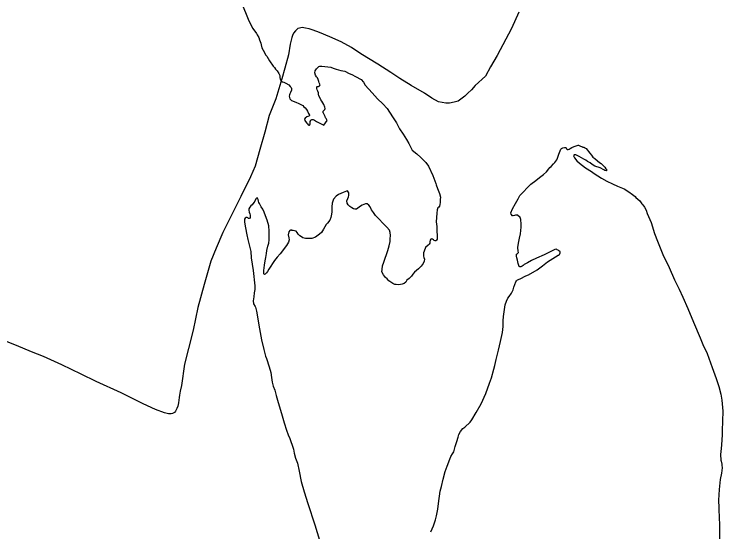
# Model space of a CAD drawing. Extents: x -939622 to -934222, y 1383701 to 1385301.
# Drawn here: x -935490.02 to -935472.08, y 1384427.63 to 1384440.74 of the extents above; entities that cross this region are included whole.
import ezdxf

# ---------------------------------------------------------------- set-up
doc = ezdxf.new("R2010")
doc.units = 0
doc.layers.add('3', color=7, linetype='Continuous')
doc.layers.add('9', color=7, linetype='Continuous')

msp = doc.modelspace()

# ---------------------------------------------------------------- linework, layer by layer
at = {"layer": '3'}
for points in [[(-935477.247, 1384440.793), (-935477.425, 1384440.379), (-935477.791, 1384439.696), (-935477.96, 1384439.406), (-935478.089, 1384439.175), (-935478.349, 1384438.932), (-935478.441, 1384438.823), (-935478.534, 1384438.741), (-935478.612, 1384438.666), (-935478.781, 1384438.542), (-935478.878, 1384438.511), (-935478.998, 1384438.491), (-935479.094, 1384438.487), (-935479.275, 1384438.522), (-935479.45, 1384438.618), (-935479.629, 1384438.743), (-935479.972, 1384438.934), (-935480.258, 1384439.11), (-935480.484, 1384439.264), (-935480.81, 1384439.477), (-935481.243, 1384439.737), (-935481.484, 1384439.9), (-935481.742, 1384440.046), (-935482.032, 1384440.173), (-935482.288, 1384440.281), (-935482.449, 1384440.338), (-935482.55, 1384440.37), (-935482.647, 1384440.393), (-935482.728, 1384440.402), (-935482.794, 1384440.393), (-935482.835, 1384440.377), (-935482.896, 1384440.323), (-935482.944, 1384440.261), (-935482.975, 1384440.199), (-935482.988, 1384440.151), (-935483.029, 1384439.98), (-935483.079, 1384439.716), (-935483.164, 1384439.375), (-935483.247, 1384439.101), (-935483.398, 1384438.597), (-935483.567, 1384438.172), (-935483.67, 1384437.755), (-935483.8, 1384437.312), (-935483.918, 1384436.892), (-935484.037, 1384436.625), (-935484.281, 1384436.121), (-935484.454, 1384435.789), (-935484.606, 1384435.478), (-935484.737, 1384435.208), (-935484.904, 1384434.818), (-935485.041, 1384434.481), (-935485.213, 1384433.89)], [(-935485.213, 1384433.89), (-935485.367, 1384433.314), (-935485.491, 1384432.74), (-935485.605, 1384432.271), (-935485.709, 1384431.875), (-935485.787, 1384431.338), (-935485.814, 1384431.187), (-935485.837, 1384431.089), (-935485.847, 1384431.032), (-935485.862, 1384430.892), (-935485.877, 1384430.81), (-935485.905, 1384430.755), (-935485.935, 1384430.682), (-935485.964, 1384430.65), (-935486.008, 1384430.624), (-935486.043, 1384430.617), (-935486.109, 1384430.617), (-935486.212, 1384430.641), (-935486.441, 1384430.728), (-935486.755, 1384430.866), (-935487.31, 1384431.152), (-935487.945, 1384431.437), (-935488.325, 1384431.624), (-935488.814, 1384431.855), (-935489.281, 1384432.069), (-935489.58, 1384432.189), (-935489.965, 1384432.346), (-935490.571, 1384432.581)]]:
    msp.add_lwpolyline(points, dxfattribs=at)
at = {"layer": '9'}
for points in [[(-935484.272, 1384441.055), (-935484.076, 1384440.575), (-935483.975, 1384440.383), (-935483.886, 1384440.254), (-935483.867, 1384440.224), (-935483.828, 1384440.151), (-935483.808, 1384440.091), (-935483.778, 1384440.011), (-935483.767, 1384439.969), (-935483.752, 1384439.894), (-935483.684, 1384439.77), (-935483.655, 1384439.717), (-935483.62, 1384439.677), (-935483.591, 1384439.617), (-935483.553, 1384439.559), (-935483.537, 1384439.535), (-935483.479, 1384439.45), (-935483.46, 1384439.427), (-935483.429, 1384439.392), (-935483.4, 1384439.351), (-935483.36, 1384439.31), (-935483.318, 1384439.242), (-935483.295, 1384439.192), (-935483.294, 1384439.171), (-935483.296, 1384439.141), (-935483.288, 1384439.096), (-935483.272, 1384439.066), (-935483.253, 1384439.046), (-935483.229, 1384439.032), (-935483.189, 1384439.018), (-935483.141, 1384438.999), (-935483.07, 1384438.951), (-935483.029, 1384438.913), (-935483.01, 1384438.884), (-935483.003, 1384438.863), (-935483.001, 1384438.821), (-935483.026, 1384438.757), (-935483.037, 1384438.729), (-935483.048, 1384438.702)], [(-935483.048, 1384438.702), (-935483.061, 1384438.665), (-935483.044, 1384438.602), (-935482.997, 1384438.559), (-935482.89, 1384438.515), (-935482.817, 1384438.476), (-935482.762, 1384438.457), (-935482.713, 1384438.428), (-935482.685, 1384438.399), (-935482.651, 1384438.371), (-935482.619, 1384438.327), (-935482.596, 1384438.288), (-935482.567, 1384438.223), (-935482.547, 1384438.185), (-935482.547, 1384438.173), (-935482.555, 1384438.157), (-935482.585, 1384438.147), (-935482.611, 1384438.14), (-935482.655, 1384438.105), (-935482.666, 1384438.081), (-935482.665, 1384438.048), (-935482.646, 1384438.021), (-935482.614, 1384437.98), (-935482.592, 1384437.963), (-935482.574, 1384437.943), (-935482.561, 1384437.928), (-935482.546, 1384437.929), (-935482.534, 1384437.938), (-935482.53, 1384437.965), (-935482.528, 1384437.999), (-935482.526, 1384438.023), (-935482.512, 1384438.051), (-935482.498, 1384438.069), (-935482.483, 1384438.073), (-935482.453, 1384438.071), (-935482.416, 1384438.06), (-935482.364, 1384438.023), (-935482.281, 1384437.984), (-935482.18, 1384437.928), (-935482.092, 1384438.052), (-935482.121, 1384438.096), (-935482.136, 1384438.117), (-935482.15, 1384438.152), (-935482.166, 1384438.182), (-935482.176, 1384438.202), (-935482.192, 1384438.232), (-935482.193, 1384438.247), (-935482.194, 1384438.283), (-935482.18, 1384438.305), (-935482.171, 1384438.311), (-935482.154, 1384438.327), (-935482.143, 1384438.351), (-935482.153, 1384438.39), (-935482.18, 1384438.452), (-935482.228, 1384438.538), (-935482.254, 1384438.573), (-935482.273, 1384438.615), (-935482.306, 1384438.677), (-935482.319, 1384438.718), (-935482.319, 1384438.721), (-935482.318, 1384438.754), (-935482.331, 1384438.793), (-935482.348, 1384438.829), (-935482.361, 1384438.864), (-935482.36, 1384438.904), (-935482.348, 1384438.91), (-935482.33, 1384438.914), (-935482.315, 1384438.914), (-935482.3, 1384438.921), (-935482.286, 1384438.928), (-935482.277, 1384438.949), (-935482.284, 1384438.973), (-935482.301, 1384439.005), (-935482.311, 1384439.041), (-935482.325, 1384439.092), (-935482.344, 1384439.127), (-935482.364, 1384439.157), (-935482.392, 1384439.198), (-935482.407, 1384439.257), (-935482.4, 1384439.306), (-935482.366, 1384439.358), (-935482.334, 1384439.396), (-935482.305, 1384439.421), (-935482.284, 1384439.425), (-935482.233, 1384439.427), (-935482.001, 1384439.397), (-935481.94, 1384439.378), (-935481.867, 1384439.351), (-935481.752, 1384439.319), (-935481.646, 1384439.296), (-935481.539, 1384439.243), (-935481.469, 1384439.213), (-935481.377, 1384439.168), (-935481.236, 1384439.084), (-935481.179, 1384439.022), (-935481.137, 1384438.943), (-935480.958, 1384438.754), (-935480.82, 1384438.597), (-935480.686, 1384438.475), (-935480.579, 1384438.35), (-935480.439, 1384438.141)], [(-935480.439, 1384438.141), (-935480.343, 1384437.992), (-935480.262, 1384437.841), (-935480.17, 1384437.7), (-935480.084, 1384437.571), (-935480.029, 1384437.47), (-935479.976, 1384437.364), (-935479.941, 1384437.299), (-935479.829, 1384437.204), (-935479.726, 1384437.109), (-935479.676, 1384437.062), (-935479.598, 1384436.987), (-935479.532, 1384436.893), (-935479.423, 1384436.653), (-935479.343, 1384436.455), (-935479.333, 1384436.416), (-935479.302, 1384436.324), (-935479.249, 1384436.199), (-935479.23, 1384436.106), (-935479.231, 1384436.046), (-935479.231, 1384435.971), (-935479.241, 1384435.919), (-935479.251, 1384435.877), (-935479.269, 1384435.855), (-935479.292, 1384435.833), (-935479.308, 1384435.787), (-935479.323, 1384435.705), (-935479.335, 1384435.481), (-935479.321, 1384435.361), (-935479.316, 1384435.229), (-935479.313, 1384435.154), (-935479.311, 1384435.109), (-935479.31, 1384435.082), (-935479.314, 1384435.042), (-935479.328, 1384435.018), (-935479.346, 1384434.999), (-935479.361, 1384434.998), (-935479.388, 1384435.006), (-935479.407, 1384435.023), (-935479.425, 1384435.038), (-935479.453, 1384435.049), (-935479.473, 1384435.042), (-935479.487, 1384435.017), (-935479.498, 1384434.972), (-935479.5, 1384434.944), (-935479.516, 1384434.914), (-935479.542, 1384434.892), (-935479.606, 1384434.835), (-935479.614, 1384434.804), (-935479.655, 1384434.7), (-935479.657, 1384434.61), (-935479.647, 1384434.574), (-935479.633, 1384434.535), (-935479.637, 1384434.487), (-935479.665, 1384434.423), (-935479.716, 1384434.36), (-935479.783, 1384434.294), (-935479.885, 1384434.209), (-935479.93, 1384434.153), (-935479.964, 1384434.103), (-935480.022, 1384434.047), (-935480.077, 1384434.005), (-935480.089, 1384433.984), (-935480.102, 1384433.953), (-935480.146, 1384433.921), (-935480.193, 1384433.901), (-935480.28, 1384433.889), (-935480.352, 1384433.892), (-935480.382, 1384433.897), (-935480.431, 1384433.919), (-935480.536, 1384433.987), (-935480.58, 1384434.037), (-935480.617, 1384434.074), (-935480.671, 1384434.139), (-935480.71, 1384434.218), (-935480.706, 1384434.276), (-935480.698, 1384434.367), (-935480.66, 1384434.459), (-935480.563, 1384434.752), (-935480.523, 1384434.877), (-935480.5, 1384434.983), (-935480.497, 1384435.053), (-935480.494, 1384435.134), (-935480.503, 1384435.215), (-935480.521, 1384435.269), (-935480.587, 1384435.345), (-935480.687, 1384435.449), (-935480.778, 1384435.548), (-935480.868, 1384435.641), (-935480.919, 1384435.714), (-935480.97, 1384435.785), (-935481.009, 1384435.861), (-935481.041, 1384435.902), (-935481.084, 1384435.934), (-935481.129, 1384435.938), (-935481.209, 1384435.905), (-935481.25, 1384435.882), (-935481.285, 1384435.851), (-935481.323, 1384435.825), (-935481.355, 1384435.806), (-935481.394, 1384435.804)], [(-935475.905, 1384437.362), (-935475.843, 1384437.392), (-935475.795, 1384437.406), (-935475.769, 1384437.413), (-935475.745, 1384437.42), (-935475.733, 1384437.42), (-935475.715, 1384437.415), (-935475.699, 1384437.406), (-935475.681, 1384437.395), (-935475.657, 1384437.387), (-935475.635, 1384437.379), (-935475.629, 1384437.376), (-935475.593, 1384437.371), (-935475.587, 1384437.369), (-935475.538, 1384437.343), (-935475.443, 1384437.218), (-935475.402, 1384437.168), (-935475.367, 1384437.124), (-935475.323, 1384437.084), (-935475.249, 1384437.023), (-935475.197, 1384436.986), (-935475.163, 1384436.96), (-935475.119, 1384436.92), (-935475.097, 1384436.9), (-935475.069, 1384436.868), (-935475.037, 1384436.827), (-935475.018, 1384436.8), (-935475.018, 1384436.788), (-935475.023, 1384436.782), (-935475.035, 1384436.772), (-935475.065, 1384436.78), (-935475.093, 1384436.797), (-935475.188, 1384436.848), (-935475.316, 1384436.894), (-935475.384, 1384436.937), (-935475.439, 1384436.974), (-935475.501, 1384437.013), (-935475.55, 1384437.042), (-935475.602, 1384437.07), (-935475.654, 1384437.104), (-935475.716, 1384437.134), (-935475.752, 1384437.154), (-935475.78, 1384437.171), (-935475.798, 1384437.179), (-935475.822, 1384437.181), (-935475.837, 1384437.181), (-935475.843, 1384437.175), (-935475.857, 1384437.153), (-935475.837, 1384437.106), (-935475.771, 1384437.027), (-935475.706, 1384436.969), (-935475.632, 1384436.909), (-935475.554, 1384436.848), (-935475.407, 1384436.758), (-935475.336, 1384436.709), (-935475.24, 1384436.644), (-935475.151, 1384436.584), (-935475.016, 1384436.514), (-935474.875, 1384436.444), (-935474.744, 1384436.386), (-935474.579, 1384436.317), (-935474.462, 1384436.241), (-935474.369, 1384436.178), (-935474.301, 1384436.12), (-935474.282, 1384436.094), (-935474.18, 1384436.014), (-935474.126, 1384435.94), (-935474.104, 1384435.908), (-935474.063, 1384435.855), (-935474.018, 1384435.776), (-935473.996, 1384435.695), (-935473.894, 1384435.461), (-935473.811, 1384435.19), (-935473.731, 1384434.988), (-935473.595, 1384434.65), (-935473.438, 1384434.322), (-935473.3, 1384434.014), (-935473.185, 1384433.777), (-935473.093, 1384433.57), (-935472.962, 1384433.286), (-935472.819, 1384432.939), (-935472.65, 1384432.538), (-935472.587, 1384432.369), (-935472.479, 1384432.144), (-935472.345, 1384431.791), (-935472.247, 1384431.512), (-935472.178, 1384431.306), (-935472.129, 1384431.115), (-935472.102, 1384430.966), (-935472.079, 1384430.686), (-935472.09, 1384430.433), (-935472.096, 1384430.197), (-935472.097, 1384430.086), (-935472.114, 1384429.832), (-935472.123, 1384429.741), (-935472.137, 1384429.584), (-935472.132, 1384429.442), (-935472.122, 1384429.413), (-935472.101, 1384429.338), (-935472.1, 1384429.317), (-935472.097, 1384429.248)], [(-935477.639, 1384432.827), (-935477.639, 1384432.971), (-935477.634, 1384433.08), (-935477.618, 1384433.204), (-935477.592, 1384433.38), (-935477.554, 1384433.472), (-935477.518, 1384433.543), (-935477.49, 1384433.589), (-935477.433, 1384433.67), (-935477.391, 1384433.759), (-935477.37, 1384433.826), (-935477.346, 1384433.896), (-935477.321, 1384433.957), (-935477.301, 1384433.985), (-935477.275, 1384434.011), (-935477.213, 1384434.037), (-935477.063, 1384434.112), (-935476.998, 1384434.142), (-935476.778, 1384434.268), (-935476.641, 1384434.37), (-935476.519, 1384434.468), (-935476.247, 1384434.633), (-935476.229, 1384434.64), (-935476.212, 1384434.655), (-935476.195, 1384434.695), (-935476.193, 1384434.71), (-935476.206, 1384434.734), (-935476.227, 1384434.745), (-935476.249, 1384434.762), (-935476.27, 1384434.774), (-935476.289, 1384434.785), (-935476.328, 1384434.783), (-935476.601, 1384434.649), (-935476.796, 1384434.557), (-935476.919, 1384434.498), (-935477.025, 1384434.445), (-935477.107, 1384434.397), (-935477.131, 1384434.378), (-935477.163, 1384434.359), (-935477.189, 1384434.345), (-935477.222, 1384434.338), (-935477.232, 1384434.347), (-935477.259, 1384434.427), (-935477.277, 1384434.511), (-935477.291, 1384434.565), (-935477.299, 1384434.609), (-935477.301, 1384434.658), (-935477.283, 1384434.673), (-935477.269, 1384434.686), (-935477.255, 1384434.702), (-935477.262, 1384434.74), (-935477.266, 1384434.834), (-935477.249, 1384434.94), (-935477.227, 1384435.067), (-935477.201, 1384435.18), (-935477.19, 1384435.262), (-935477.184, 1384435.346), (-935477.187, 1384435.425), (-935477.195, 1384435.539), (-935477.212, 1384435.592), (-935477.274, 1384435.647), (-935477.301, 1384435.652), (-935477.331, 1384435.651), (-935477.355, 1384435.644), (-935477.385, 1384435.637), (-935477.402, 1384435.633), (-935477.405, 1384435.633), (-935477.44, 1384435.674), (-935477.444, 1384435.71), (-935477.403, 1384435.808), (-935477.331, 1384435.949), (-935477.264, 1384436.067), (-935477.216, 1384436.147), (-935476.939, 1384436.438), (-935476.814, 1384436.533), (-935476.718, 1384436.604), (-935476.619, 1384436.68), (-935476.546, 1384436.749), (-935476.486, 1384436.821), (-935476.458, 1384436.855), (-935476.426, 1384436.886), (-935476.365, 1384436.949), (-935476.334, 1384436.986), (-935476.285, 1384437.052), (-935476.274, 1384437.073), (-935476.255, 1384437.119), (-935476.228, 1384437.199), (-935476.199, 1384437.284), (-935476.179, 1384437.321), (-935476.162, 1384437.34), (-935476.147, 1384437.352), (-935476.126, 1384437.359), (-935476.088, 1384437.364), (-935476.064, 1384437.362), (-935476.048, 1384437.353), (-935476.035, 1384437.333), (-935476.02, 1384437.318), (-935475.996, 1384437.313), (-935475.966, 1384437.32), (-935475.94, 1384437.34), (-935475.905, 1384437.362)], [(-935481.394, 1384435.804), (-935481.427, 1384435.815), (-935481.473, 1384435.834), (-935481.52, 1384435.871), (-935481.566, 1384435.915), (-935481.586, 1384435.953), (-935481.597, 1384436.01), (-935481.575, 1384436.071), (-935481.559, 1384436.114), (-935481.548, 1384436.148), (-935481.547, 1384436.184), (-935481.551, 1384436.214), (-935481.564, 1384436.243), (-935481.577, 1384436.264), (-935481.61, 1384436.257), (-935481.689, 1384436.223), (-935481.811, 1384436.176), (-935481.872, 1384436.135), (-935481.938, 1384436.06), (-935481.973, 1384435.953), (-935481.978, 1384435.859), (-935481.979, 1384435.739), (-935481.989, 1384435.672), (-935482.003, 1384435.59), (-935482.031, 1384435.52), (-935482.088, 1384435.451), (-935482.12, 1384435.417), (-935482.159, 1384435.358), (-935482.187, 1384435.299), (-935482.24, 1384435.21), (-935482.29, 1384435.166), (-935482.392, 1384435.095), (-935482.484, 1384435.062), (-935482.642, 1384435.055), (-935482.709, 1384435.077), (-935482.746, 1384435.1), (-935482.786, 1384435.128), (-935482.827, 1384435.166), (-935482.856, 1384435.213), (-935482.884, 1384435.242), (-935482.92, 1384435.252), (-935482.957, 1384435.26), (-935482.987, 1384435.265), (-935483.008, 1384435.276), (-935483.041, 1384435.263), (-935483.066, 1384435.226), (-935483.081, 1384435.153), (-935483.066, 1384435.078), (-935483.055, 1384435.027), (-935483.077, 1384434.966), (-935483.125, 1384434.883), (-935483.287, 1384434.671), (-935483.362, 1384434.59), (-935483.428, 1384434.5), (-935483.482, 1384434.423), (-935483.524, 1384434.358), (-935483.569, 1384434.28), (-935483.609, 1384434.225), (-935483.631, 1384434.191), (-935483.649, 1384434.172), (-935483.663, 1384434.156), (-935483.681, 1384434.143), (-935483.684, 1384434.143), (-935483.69, 1384434.152), (-935483.696, 1384434.164), (-935483.701, 1384434.197), (-935483.7, 1384434.248), (-935483.69, 1384434.312), (-935483.681, 1384434.387), (-935483.668, 1384434.497), (-935483.65, 1384434.576), (-935483.633, 1384434.676), (-935483.621, 1384434.758), (-935483.598, 1384434.864), (-935483.574, 1384434.94), (-935483.563, 1384435.028), (-935483.561, 1384435.14), (-935483.562, 1384435.242), (-935483.576, 1384435.377), (-935483.618, 1384435.523), (-935483.656, 1384435.636), (-935483.689, 1384435.725), (-935483.722, 1384435.799), (-935483.764, 1384435.861), (-935483.812, 1384435.947), (-935483.822, 1384435.97), (-935483.832, 1384436.009), (-935483.843, 1384436.051), (-935483.85, 1384436.066), (-935483.859, 1384436.08), (-935483.871, 1384436.086), (-935483.886, 1384436.079), (-935483.903, 1384436.061), (-935483.931, 1384436.008), (-935483.954, 1384435.971), (-935483.991, 1384435.912), (-935484.025, 1384435.884), (-935484.057, 1384435.85), (-935484.08, 1384435.815), (-935484.078, 1384435.776), (-935484.067, 1384435.726)], [(-935484.067, 1384435.726), (-935484.053, 1384435.681), (-935484.046, 1384435.651), (-935484.042, 1384435.621), (-935484.049, 1384435.573), (-935484.067, 1384435.563), (-935484.076, 1384435.562), (-935484.091, 1384435.568), (-935484.103, 1384435.579), (-935484.119, 1384435.591), (-935484.143, 1384435.593), (-935484.175, 1384435.577), (-935484.189, 1384435.546), (-935484.189, 1384435.471), (-935484.165, 1384435.327), (-935484.129, 1384435.153), (-935484.103, 1384435.037), (-935484.075, 1384434.933), (-935484.028, 1384434.729), (-935484.016, 1384434.573), (-935483.967, 1384434.25), (-935483.924, 1384433.862), (-935483.93, 1384433.766), (-935483.941, 1384433.681), (-935483.952, 1384433.581), (-935483.966, 1384433.478), (-935483.957, 1384433.403), (-935483.919, 1384433.338), (-935483.909, 1384433.315), (-935483.884, 1384433.216), (-935483.812, 1384432.773), (-935483.756, 1384432.492), (-935483.699, 1384432.25), (-935483.656, 1384432.08), (-935483.632, 1384432.017), (-935483.567, 1384431.809), (-935483.526, 1384431.666), (-935483.503, 1384431.54), (-935483.492, 1384431.417), (-935483.461, 1384431.319), (-935483.424, 1384431.212), (-935483.385, 1384431.081), (-935483.339, 1384430.905), (-935483.256, 1384430.622), (-935483.184, 1384430.386), (-935483.126, 1384430.202), (-935483.082, 1384430.086), (-935483.045, 1384429.994), (-935483.005, 1384429.887), (-935482.989, 1384429.849), (-935482.948, 1384429.724), (-935482.934, 1384429.616), (-935482.899, 1384429.49), (-935482.849, 1384429.363), (-935482.806, 1384429.166), (-935482.75, 1384428.903), (-935482.674, 1384428.637), (-935482.587, 1384428.348), (-935482.412, 1384427.801), (-935482.234, 1384427.223)], [(-935479.468, 1384427.625), (-935479.408, 1384427.778), (-935479.354, 1384427.93), (-935479.328, 1384428.028), (-935479.293, 1384428.201), (-935479.278, 1384428.346), (-935479.233, 1384428.656), (-935479.204, 1384428.771), (-935479.158, 1384428.957), (-935479.106, 1384429.158), (-935479.057, 1384429.293), (-935478.989, 1384429.467), (-935478.961, 1384429.534), (-935478.922, 1384429.599), (-935478.891, 1384429.655), (-935478.854, 1384429.786), (-935478.817, 1384429.911), (-935478.783, 1384430.027), (-935478.761, 1384430.091), (-935478.719, 1384430.168), (-935478.657, 1384430.246), (-935478.61, 1384430.281), (-935478.474, 1384430.407), (-935478.431, 1384430.466), (-935478.321, 1384430.648), (-935478.198, 1384430.867), (-935478.082, 1384431.13), (-935477.988, 1384431.39), (-935477.939, 1384431.525), (-935477.876, 1384431.75), (-935477.853, 1384431.842), (-935477.817, 1384431.994), (-935477.754, 1384432.231), (-935477.706, 1384432.45), (-935477.661, 1384432.681), (-935477.639, 1384432.827)], [(-935472.097, 1384429.248), (-935472.109, 1384429.109), (-935472.148, 1384428.95), (-935472.168, 1384428.697), (-935472.185, 1384428.428), (-935472.183, 1384428.235), (-935472.172, 1384427.946), (-935472.167, 1384427.844), (-935472.167, 1384427.832), (-935472.167, 1384427.382)]]:
    msp.add_lwpolyline(points, dxfattribs=at)

doc.saveas('drawing.dxf')
